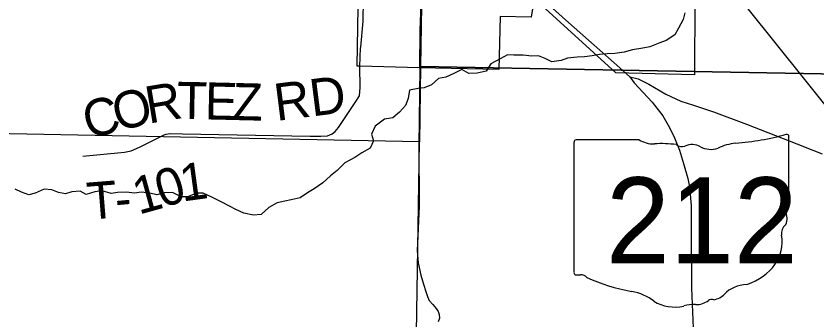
# Model space of a CAD drawing. Extents: x -7.1 to 34, y 0 to 22.
# Drawn here: x 3.24 to 4.468, y 18.44 to 18.905 of the extents above; entities that cross this region are included whole.
import ezdxf

# ---------------------------------------------------------------- set-up
doc = ezdxf.new("R2010")
doc.units = 0
for name, color, linetype in [('GM_X_City_Street', 7, 'Continuous'), ('GM_X_Corporation', 7, 'Continuous'), ('GM_X_Minor_River', 7, 'Continuous'), ('GM_X_Rail_Line', 7, 'Continuous'), ('GM_X_Section', 7, 'Continuous'), ('GM_X_State_Location', 7, 'Continuous'), ('GM_X_State_Route', 7, 'Continuous'), ('GM_X_State_Shield', 7, 'Continuous'), ('GM_X_Township_Road', 7, 'Continuous'), ('GM_X_Township_Road_Text', 7, 'Continuous')]:
    doc.layers.add(name, color=color, linetype=linetype)

msp = doc.modelspace()

# ---------------------------------------------------------------- linework, layer by layer
at = {"layer": 'GM_X_City_Street'}
for points in [[(3.7682, 18.8577), (3.7719, 18.8975), (3.7726, 18.9304), (3.7714, 18.9485), (3.7712, 18.9783), (3.7712, 19.0245), (3.7731, 19.0726), (3.7716, 19.0936), (3.7713, 19.1173), (3.771, 19.1279), (3.7732, 19.1501)], [(3.8586, 18.8255), (3.8593, 18.883), (3.8627, 18.9778)], [(3.7671, 18.8281), (3.7681, 18.8563), (3.7682, 18.8577)]]:
    msp.add_lwpolyline(points, dxfattribs=at)
at = {"layer": 'GM_X_Corporation'}
msp.add_lwpolyline([(4.2804, 18.9312), (4.2802, 18.8154), (4.1594, 18.8181), (4.0339, 18.9328), (4.0293, 18.9035), (3.9822, 18.9043), (3.98, 18.8235), (3.8584, 18.826), (3.7669, 18.8286), (3.7629, 18.8287), (3.7648, 18.9482)], dxfattribs=at)
at = {"layer": 'GM_X_Minor_River'}
for points in [[(4.2653, 18.9102), (4.2627, 18.8999), (4.2556, 18.8866), (4.2496, 18.8763), (4.2364, 18.8678), (4.2266, 18.8643), (4.2114, 18.8581), (4.2008, 18.8561), (4.1849, 18.8534), (4.172, 18.8498), (4.158, 18.8478), (4.1462, 18.8473), (4.1344, 18.8461), (4.1231, 18.8441), (4.1113, 18.8425), (4.1003, 18.8424), (4.0851, 18.8407), (4.0753, 18.8372), (4.0612, 18.8352), (4.0509, 18.8401), (4.041, 18.8442), (4.0308, 18.8437), (4.0171, 18.8455), (4.003, 18.8454), (3.9935, 18.846), (3.9818, 18.8399), (3.9678, 18.8318), (3.9603, 18.8207), (3.9467, 18.8179), (3.9341, 18.8174), (3.9235, 18.8234), (3.911, 18.8173), (3.8985, 18.8118), (3.8875, 18.8098), (3.8769, 18.7999), (3.8656, 18.7952), (3.8561, 18.7944), (3.8432, 18.7916), (3.841, 18.7787), (3.837, 18.7684), (3.8275, 18.7581), (3.8174, 18.7493), (3.8048, 18.7473), (3.7905, 18.7365), (3.7849, 18.7243), (3.788, 18.7141), (3.7828, 18.7027), (3.77, 18.6957), (3.7594, 18.6888), (3.7439, 18.6803), (3.7322, 18.6685), (3.722, 18.6604), (3.7103, 18.65), (3.6967, 18.6408), (3.6865, 18.6343), (3.6752, 18.6266), (3.6616, 18.6238), (3.6521, 18.6218), (3.64, 18.6191), (3.6271, 18.6118), (3.6154, 18.6014), (3.6037, 18.6002), (3.5892, 18.6035), (3.5766, 18.6087), (3.5671, 18.6139), (3.5564, 18.6195), (3.5408, 18.6273), (3.5267, 18.6341), (3.5172, 18.634), (3.5028, 18.6285), (3.4929, 18.6285), (3.4799, 18.6348), (3.467, 18.6343), (3.4556, 18.6316), (3.445, 18.6341), (3.4317, 18.6355), (3.4214, 18.6339), (3.4089, 18.6353), (3.3952, 18.6348), (3.3857, 18.6336), (3.3717, 18.6373), (3.3607, 18.6361), (3.3474, 18.6318), (3.3379, 18.637), (3.3253, 18.6361), (3.3155, 18.633)], [(3.3155, 18.633), (3.3048, 18.6352), (3.2945, 18.6389), (3.2828, 18.6399), (3.2691, 18.6337), (3.2593, 18.6314), (3.2479, 18.6355), (3.2383, 18.6403)]]:
    msp.add_lwpolyline(points, dxfattribs=at)
at = {"layer": 'GM_X_Rail_Line'}
msp.add_lwpolyline([(4.5624, 18.6665), (4.4492, 18.8079), (4.3168, 18.9733), (4.2285, 19.0844), (3.9238, 19.4641), (3.8232, 19.5901), (3.8111, 19.6051), (3.8009, 19.6191), (3.7907, 19.6328), (3.78, 19.6478), (3.7691, 19.6638), (3.7561, 19.6836), (3.7446, 19.7022), (3.7324, 19.7226), (3.7215, 19.7419), (3.7118, 19.7593), (3.7016, 19.7793)], dxfattribs=at)
at = {"layer": 'GM_X_Section'}
for points in [[(3.8731, 19.8315), (4.7229, 19.8074), (4.6987, 18.8125), (3.8597, 18.828), (3.8749, 19.7341)], [(2.8549, 19.7393), (3.8749, 19.7341), (3.8597, 18.828), (3.8583, 18.7127), (2.8366, 18.7324)], [(3.8597, 18.828), (4.6987, 18.8125), (4.6817, 17.7925), (3.8439, 17.8017), (3.8583, 18.7127)]]:
    msp.add_lwpolyline(points, close=True, dxfattribs=at)
at = {"layer": 'GM_X_State_Route'}
msp.add_line((4.1653, 18.8259), (4.1807, 18.8123), dxfattribs=at)
for points in [[(4.0275, 18.9486), (4.0283, 18.9479), (4.0867, 18.8952), (4.1653, 18.8259)], [(4.1807, 18.8123), (4.1935, 18.8091), (4.2099, 18.8008), (4.2362, 18.7857), (4.2589, 18.7749), (4.2784, 18.7686), (4.3093, 18.7584), (4.3598, 18.7394), (4.437, 18.7094), (4.4612, 18.6999), (4.4757, 18.6942)], [(4.1807, 18.8123), (4.1877, 18.803), (4.2153, 18.7735), (4.2312, 18.7525), (4.2414, 18.7347), (4.2495, 18.7189), (4.2569, 18.6999), (4.2633, 18.6796), (4.2697, 18.6566), (4.2722, 18.6436), (4.2746, 18.6151), (4.2749, 18.5827), (4.2752, 18.4883), (4.2777, 18.427)]]:
    msp.add_lwpolyline(points, dxfattribs=at)
at = {"layer": 'GM_X_State_Shield'}
for p, q in [((4.195, 18.7158), (4.0984, 18.7158)), ((4.4248, 18.616), (4.4248, 18.7207)), ((4.0952, 18.7123), (4.0952, 18.5122)), ((4.4247, 18.6161), (4.4248, 18.616))]:
    msp.add_line(p, q, dxfattribs=at)
for centre, major_axis, start_param, end_param in [((4.099, 18.7127), (0.00382, 0), 1.712693, 3.28349), ((4.2179, 18.739), (0.037, 0), 4.042523, 4.731795), ((4.3074, 18.9886), (0.3495, 0), 4.814394, 5.042369), ((4.4211, 18.7211), (0.00367, 0), 6.141152, 7.989035), ((4.2302, 18.6034), (0.133, 0), 1.404758, 1.657858), ((4.2604, 18.7138), (0.0107, 0), 3.836095, 5.185415), ((4.2761, 18.6906), (0.0222, 0), 0.950623, 2.079405), ((4.3048, 18.7224), (0.0267, 0), 4.081561, 5.145723), ((4.352, 18.6546), (0.0703, 0), 1.699011, 2.107814), ((4.4239, 18.6083), (0.00568, 0), 1.883978, 3.671073), ((4.3878, 18.5951), (0.0341, 0), 5.934695, 6.695948), ((4.4209, 18.6156), (0.00393, 0), 5.05454, 6.418171), ((4.4379, 18.5722), (0.0248, 0), 2.387724, 3.262537), ((4.327, 18.5589), (0.0874, 0), 5.101752, 6.440018), ((4.099, 18.5117), (0.00385, 0), 3.00124, 4.508301), ((4.0996, 18.5322), (0.0294, 0), 4.665946, 4.897461), ((4.1056, 18.5006), (0.0106, 0), 0.519207, 1.627899), ((4.2394, 18.6804), (0.2524, 0), 4.195997, 4.488961), ((4.3638, 18.456), (0.0479, 0), 1.647645, 2.488434), ((4.1642, 18.4223), (0.079, 0), 0.823519, 1.323587), ((4.2822, 18.4847), (0.0267, 0), 4.691044, 5.507374), ((4.3064, 18.4653), (0.00752, 0), 1.147584, 2.315152), ((4.3032, 18.4928), (0.0282, 0), 4.937069, 5.64225), ((4.2496, 18.4996), (0.0501, 0), 4.026481, 4.996735), ((4.2785, 18.4305), (0.0412, 0), 1.495662, 1.94098)]:
    msp.add_ellipse(centre, major_axis=major_axis, ratio=0.8, start_param=start_param, end_param=end_param, dxfattribs=at)
at = {"layer": 'GM_X_Township_Road'}
for points in [[(3.3423, 18.6908), (3.4059, 18.6969), (3.4138, 18.6984), (3.4165, 18.6989), (3.429, 18.7045), (3.4671, 18.7234), (3.4698, 18.7242), (3.4731, 18.7249), (3.4766, 18.7255), (3.4949, 18.725), (3.6906, 18.7211), (3.707, 18.7214), (3.7174, 18.722), (3.7243, 18.7249), (3.7292, 18.7286), (3.7344, 18.7344), (3.7596, 18.7726), (3.7664, 18.7828), (3.7675, 18.7958), (3.7671, 18.8281)], [(3.8586, 18.8255), (3.8574, 18.7067), (3.8576, 18.614), (3.8547, 18.5454), (3.8565, 18.5271), (3.8603, 18.5085), (3.8645, 18.4947), (3.8679, 18.4832), (3.8707, 18.4756), (3.8733, 18.4697), (3.8787, 18.4636), (3.8841, 18.4574), (3.887, 18.4529), (3.8886, 18.4482), (3.8889, 18.4424), (3.887, 18.437)]]:
    msp.add_lwpolyline(points, dxfattribs=at)

# ---------------------------------------------------------------- texts
at = {"layer": 'GM_X_State_Location'}
for s in ['s', 'r']:
    msp.add_text(s, height=0.000189, dxfattribs=at).set_placement((4.2563, 18.5989))
msp.add_text('212', height=0.000189, rotation=0, dxfattribs=at).set_placement((4.1894, 18.5852))
at = {"layer": 'GM_X_State_Shield'}
msp.add_text('212', height=0.13184, dxfattribs=at).set_placement((4.1442, 18.5263))
at = {"layer": 'GM_X_Township_Road_Text'}
for s, height, rotation, p in [('R', 0.0568, 9.461, (3.4429, 18.7403)), ('T', 0.0568, 358.9093, (3.4861, 18.7478)), ('E', 0.0568, 358.6842, (3.5286, 18.747)), ('Z', 0.0568, 358.6842, (3.5711, 18.746)), ('RD', 0.05682, 7.1885, (3.6391, 18.7445)), ('O', 0.0568, 14.4038, (3.3957, 18.7282)), ('C', 0.0568, 14.4187, (3.3505, 18.7165)), ('1', 0.0568, 7.7912, (3.4946, 18.621)), ('0', 0.0568, 17.8064, (3.4639, 18.6108)), ('T', 0.0568, 4.5711, (3.3505, 18.5932)), ('1', 0.0568, 15.4492, (3.4277, 18.6008)), ('-', 0.0568, 5.222, (3.3936, 18.5967))]:
    msp.add_text(s, height=height, rotation=rotation, dxfattribs=at).set_placement(p)

doc.saveas('drawing.dxf')
